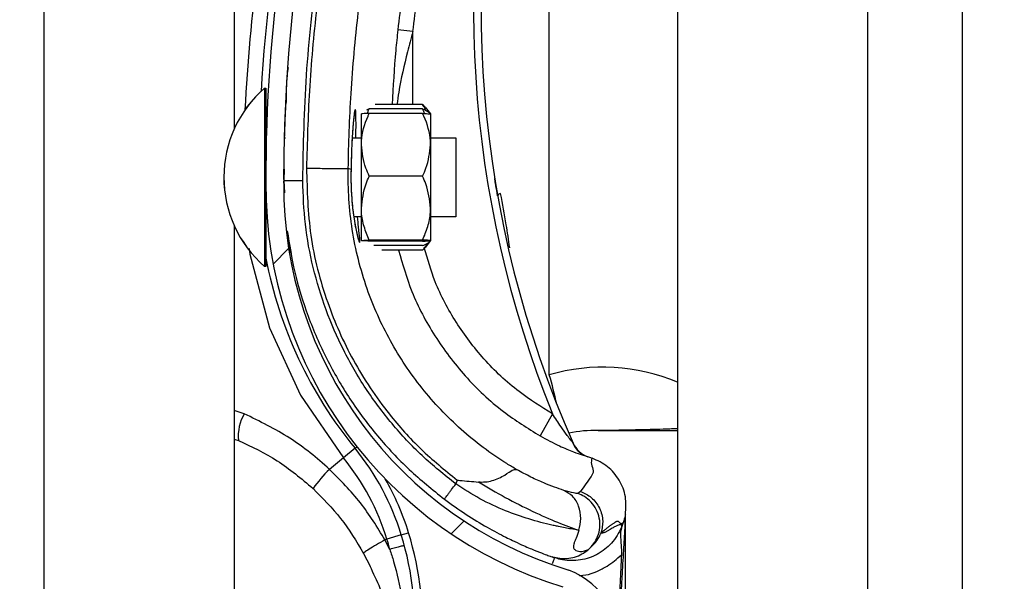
# Model space of a CAD drawing. Header units: inches. Extents: x 170 to 284, y 215 to 248.
# Tile 274 of 656: x 186.1024 to 186.2355, y 242.5017 to 242.5776. Entities that reach past the tile are written whole.
import ezdxf

# ---------------------------------------------------------------- set-up
doc = ezdxf.new("R2010")
doc.units = ezdxf.units.IN
doc.header["$LTSCALE"] = 0.25
doc.header["$MEASUREMENT"] = 0
doc.layers.add('ANNOTATIONS', color=1, linetype='Continuous')
doc.layers.add('LH BENCH MOUNT', color=7, linetype='Continuous')
doc.styles.add('ARIAL', font='arial.ttf', dxfattribs={"height": 0.09375})
doc.dimstyles.new('STANDARD$0', dxfattribs={"dimtxt": 0.09375, "dimasz": 0.09375, "dimexe": 0.03125, "dimexo": 0.046875, "dimgap": 0.09, "dimtad": 0, "dimtih": 1, "dimtoh": 1, "dimdec": 4, "dimzin": 0, "dimdsep": 46, "dimtxsty": 'ARIAL', "dimcen": 0.09, "dimadec": 0, "dimazin": 0, "dimtfac": 1, "dimtdec": 4, "dimtofl": 0, "dimtmove": 0, "dimatfit": 1, "dimfxl": 1, "dimtolj": 1, "dimtzin": 0, "dimarcsym": 0})

# ---------------------------------------------------------------- blocks, each defined once
blk = doc.blocks.new('*D114')
at = {"layer": 'ANNOTATIONS', "color": 0, "lineweight": -2, "transparency": 16777216}
for p, q in [((186.1492924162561, 243.6642684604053), (187.5897358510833, 243.6642684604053)), ((187.5584858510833, 243.5705184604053), (187.5584858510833, 241.8503426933)), ((187.5584858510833, 239.6953067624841), (187.5584858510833, 241.4154825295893)), ((186.8279608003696, 239.6015567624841), (187.5897358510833, 239.6015567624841))]:
    blk.add_line(p, q, dxfattribs=at)
at = {"layer": 'ANNOTATIONS', "color": 0, "transparency": 16777216}
for points in [[(187.5428608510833, 243.5705184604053), (187.5741108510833, 243.5705184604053), (187.5584858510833, 243.6642684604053)], [(187.5428608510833, 239.6953067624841), (187.5741108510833, 239.6953067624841), (187.5584858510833, 239.6015567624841)]]:
    blk.add_solid(points, dxfattribs=at)
at = {"layer": 'defpoints', "color": 0, "transparency": 16777216}
for p in [(186.1024174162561, 243.6642684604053), (186.7810858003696, 239.6015567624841), (187.5584858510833, 239.6015567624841)]:
    blk.add_point(p, dxfattribs=at)
at = {"layer": 'ANNOTATIONS', "color": 0, "transparency": 16777216, "insert": (187.5584858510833, 241.6329126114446), "char_height": 0.09375, "attachment_point": 5, "style": 'ARIAL'}
blk.add_mtext('\\A1;OPENING\\PHEIGHT', dxfattribs=at)

msp = doc.modelspace()

# ---------------------------------------------------------------- hatches: boundary and pattern name
at = {"layer": 'LH BENCH MOUNT'}
h = msp.add_hatch(dxfattribs=at)
h.set_pattern_fill('ANSI31', color=256, scale=0.34241245, angle=2.8e-322, style=0)
h.set_pattern_definition([(45, (176.0930244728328, 238.0091787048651), (-0.03026527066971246, 0.03026527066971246), [])])
edge = h.paths.add_edge_path(flags=0)
edge.add_arc((186.1662917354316, 242.4650871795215), 0.001712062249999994, 450.0000000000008, 472.2104203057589)
edge.add_line((186.1656445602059, 242.4666722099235), (186.1647320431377, 242.4689071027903))
edge.add_arc((186.1662917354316, 242.4650871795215), 0.004126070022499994, 450, 472.2104203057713, ccw=False)
edge.add_arc((186.1662917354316, 242.4561844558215), 0.01302879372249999, 401.47616737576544, 450, ccw=False)
edge.add_arc((186.1620458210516, 242.4530342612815), 0.01830194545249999, 359.9999999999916, 400.0613730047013, ccw=False)
edge.add_arc((186.1685858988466, 242.4530342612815), 0.01176186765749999, 292.1408576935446, 359.99999999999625, ccw=False)
edge.add_arc((186.1662917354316, 242.4562871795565), 0.01566536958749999, 235.2570680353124, 295.43079980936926, ccw=False)
edge.add_arc((186.1715306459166, 242.4644023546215), 0.02532140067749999, 212.8542481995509, 235.9809333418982, ccw=False)
edge.add_arc((186.1633812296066, 242.4580334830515), 0.01504902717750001, 172.1557183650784, 209.3146496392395, ccw=False)
edge.add_arc((186.1758108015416, 242.4566980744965), 0.02754708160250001, 453.30850314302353, 532.9325737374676, ccw=False)
edge.add_arc((186.1725578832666, 242.4927883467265), 0.008748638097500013, 280.9586189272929, 427.9414322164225)
edge.add_arc((186.1924176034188, 242.5551416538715), 0.05672062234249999, 179.5706357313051, 253.0098997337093, ccw=False)
edge.add_arc((186.3507493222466, 242.5563400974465), 0.2150521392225, 163.4260275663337, 180.2060536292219, ccw=False)
edge.add_arc((186.1719757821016, 242.6084895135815), 0.02884824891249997, 465.1588434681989, 521.4137567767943, ccw=False)
edge.add_arc((186.1546497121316, 242.6630358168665), 0.0284373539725, 290.1205938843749, 343.719067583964)
edge.add_arc((186.1674901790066, 242.6588583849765), 0.01494630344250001, 345.2914408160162, 400.5471921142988)
edge.add_arc((186.1640660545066, 242.6570435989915), 0.0187470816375, 397.9578745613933, 431.4396159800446)
edge.add_arc((186.1662917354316, 242.6618716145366), 0.0134739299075, 433.8775574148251, 472.273645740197)
edge.add_arc((186.1637236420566, 242.6688910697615), 0.006011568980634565, 474.9825325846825, 495.7175736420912)
edge.add_arc((186.1735166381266, 242.6616319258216), 0.01816498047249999, 500.8992600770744, 539.9999999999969)
edge.add_arc((186.1662917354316, 242.6616319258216), 0.01094007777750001, 539.9999999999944, 629.9999999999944)
edge.add_arc((186.1662917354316, 242.6525579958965), 0.001866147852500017, 269.9999999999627, 285.6422464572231)
edge.add_line((186.1667949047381, 242.6507609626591), (186.167445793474, 242.6484363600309))
edge.add_arc((186.1662917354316, 242.6525579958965), 0.004280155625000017, 269.9999999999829, 285.64224645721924, ccw=False)
edge.add_arc((186.1662917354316, 242.6616319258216), 0.01335408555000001, 179.9999999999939, 269.999999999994, ccw=False)
edge.add_arc((186.1735166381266, 242.6616319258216), 0.020578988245, 500.6113583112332, 539.9999999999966, ccw=False)
edge.add_arc((186.1637236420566, 242.6688910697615), 0.008425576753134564, 474.5776671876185, 496.4997109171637, ccw=False)
edge.add_arc((186.1662917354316, 242.6618716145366), 0.01588793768, 433.69030225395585, 472.47058069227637, ccw=False)
edge.add_arc((186.1640660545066, 242.6570435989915), 0.02116108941, 398.10453077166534, 431.57717173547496, ccw=False)
edge.add_arc((186.1674901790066, 242.6588583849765), 0.01736031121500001, 345.18024813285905, 400.3658533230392, ccw=False)
edge.add_arc((186.1546497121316, 242.6630358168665), 0.030851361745, 289.9181572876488, 343.7795375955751, ccw=False)
edge.add_arc((186.1719757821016, 242.6084895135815), 0.02643424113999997, 464.9417095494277, 521.3236131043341)
edge.add_arc((186.3507493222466, 242.5563400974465), 0.21263813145, 523.4376684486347, 540.2096895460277)
edge.add_arc((186.1924176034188, 242.5551416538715), 0.05430661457, 539.5566266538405, 613.1145348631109)
edge.add_arc((186.1725578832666, 242.4927883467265), 0.01116264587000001, 280.06103888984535, 428.5290871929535, ccw=False)
edge.add_arc((186.1758108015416, 242.4566980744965), 0.02513307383, 452.9714001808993, 532.9706577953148)
edge.add_arc((186.1633812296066, 242.4580334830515), 0.01263501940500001, 532.0830472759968, 568.9826967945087)
edge.add_arc((186.1715306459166, 242.4644023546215), 0.022907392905, 213.0443063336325, 236.0197152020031)
edge.add_arc((186.1662917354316, 242.4562871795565), 0.01325136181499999, 235.1922404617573, 295.7352497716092)
edge.add_arc((186.1685858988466, 242.4530342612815), 0.009347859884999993, 291.7225241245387, 359.9999999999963)
edge.add_arc((186.1620458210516, 242.4530342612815), 0.01588793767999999, 359.9999999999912, 399.9521788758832)
edge.add_arc((186.1662917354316, 242.4561844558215), 0.01061478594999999, 401.6345013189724, 450.0000000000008)

# ---------------------------------------------------------------- linework, layer by layer
for p, q in [((186.2298594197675, 239.6490664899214), (186.2298594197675, 243.9018291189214)), ((186.2298594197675, 239.6490664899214), (186.2298594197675, 243.9018291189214)), ((186.1913380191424, 243.8543193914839), (186.1913380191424, 239.6897279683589)), ((186.2170189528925, 243.8543193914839), (186.2170189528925, 239.6490664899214)), ((186.2298594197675, 239.6490664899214), (186.2298594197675, 243.8543193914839)), ((186.1057349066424, 239.6490664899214), (186.1057349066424, 243.7595607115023)), ((186.1314158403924, 242.7552180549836), (186.1314158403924, 242.5628441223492)), ((186.1740134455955, 242.5295698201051), (186.1740134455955, 242.594990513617)), ((186.1555752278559, 242.5760068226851), (186.1535337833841, 242.5762270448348)), ((186.1555724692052, 242.5661550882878), (186.1555752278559, 242.5760068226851)), ((186.1355302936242, 242.5683626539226), (186.1355251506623, 242.5458726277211)), ((186.1355287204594, 242.5683626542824), (186.1355302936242, 242.5683626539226)), ((186.1355302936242, 242.5683626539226), (186.1357014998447, 242.5683626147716)), ((186.1357014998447, 242.5683626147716), (186.1356989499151, 242.5572118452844)), ((186.1383866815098, 242.5664259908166), (186.1383868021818, 242.5664282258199)), ((186.149679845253, 242.5655497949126), (186.149292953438, 242.5653635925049)), ((186.156887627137, 242.5655481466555), (186.149679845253, 242.5655497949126)), ((186.1568877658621, 242.5661547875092), (186.1504526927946, 242.5661562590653)), ((186.1568877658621, 242.5661547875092), (186.1571926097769, 242.5657656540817)), ((186.1572152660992, 242.5657839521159), (186.1579575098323, 242.5648649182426)), ((186.1486086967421, 242.5606976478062), (186.1486096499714, 242.5648660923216)), ((186.1568874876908, 242.5649383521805), (186.1496797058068, 242.5649400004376)), ((186.157957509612, 242.5648639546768), (186.1579565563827, 242.5606955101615)), ((186.1381777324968, 242.561659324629), (186.1383488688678, 242.561659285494)), ((186.1473662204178, 242.561657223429), (186.1486089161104, 242.5616569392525)), ((186.157956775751, 242.5616548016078), (186.1613809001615, 242.5616540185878)), ((186.1613809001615, 242.5616540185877), (186.1613786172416, 242.5516708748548)), ((186.1486067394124, 242.5521383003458), (186.1486086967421, 242.5606976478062)), ((186.1579565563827, 242.5606955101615), (186.1579545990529, 242.5521361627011)), ((186.1381738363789, 242.5573809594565), (186.1381117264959, 242.5558628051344)), ((186.1381184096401, 242.5560261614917), (186.1381224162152, 242.5573833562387)), ((186.1472077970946, 242.5573718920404), (186.1468376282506, 242.5574763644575)), ((186.1472077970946, 242.5573718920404), (186.1472078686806, 242.5573717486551)), ((186.1568855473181, 242.55645315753), (186.1496777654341, 242.5564548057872)), ((186.1356984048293, 242.5548282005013), (186.1356963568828, 242.5458725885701)), ((186.1381117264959, 242.5558628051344), (186.1382130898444, 242.5542195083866)), ((186.1381168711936, 242.5555050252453), (186.138117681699, 242.555779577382)), ((186.1486057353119, 242.5477473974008), (186.1486067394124, 242.5521383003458)), ((186.1579545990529, 242.5521361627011), (186.1579535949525, 242.5477452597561)), ((186.1486064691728, 242.5509565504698), (186.1475855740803, 242.5509567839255)), ((186.1613784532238, 242.550953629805), (186.1579543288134, 242.5509544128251)), ((186.1613786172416, 242.5516708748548), (186.1613784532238, 242.550953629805)), ((186.1314158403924, 242.5497705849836), (186.1314158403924, 242.3573966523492)), ((186.1568835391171, 242.54767135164), (186.1496757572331, 242.5476729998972)), ((186.1568835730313, 242.5478196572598), (186.1496757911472, 242.5478213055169)), ((186.1568833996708, 242.547061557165), (186.1502753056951, 242.5470630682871)), ((186.1579535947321, 242.5477442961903), (186.1572109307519, 242.546825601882)), ((186.1355251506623, 242.5458726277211), (186.1355247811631, 242.5442568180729)), ((186.1356963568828, 242.5458725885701), (186.1356959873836, 242.5442567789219)), ((186.1568832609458, 242.5464549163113), (186.1513657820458, 242.5464561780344)), ((186.1355247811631, 242.5442568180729), (186.1355232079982, 242.5442568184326)), ((186.1356959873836, 242.5442567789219), (186.1355247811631, 242.5442568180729)), ((186.1327797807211, 242.5243276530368), (186.1314158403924, 242.5247627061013)), ((186.174446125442, 242.5243071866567), (186.1727630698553, 242.5213275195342)), ((186.1314158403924, 242.5208988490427), (186.1319843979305, 242.5207251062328)), ((186.1477464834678, 242.5196479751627), (186.1461731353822, 242.5183596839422)), ((186.1477464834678, 242.5196479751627), (186.1480054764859, 242.5198600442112)), ((186.1461731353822, 242.5183596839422), (186.1442768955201, 242.5168070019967)), ((186.1790371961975, 242.5185836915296), (186.1794557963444, 242.5184367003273)), ((186.1794557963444, 242.5184367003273), (186.1797878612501, 242.5183129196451)), ((186.1615536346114, 242.5153536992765), (186.1613712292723, 242.5148248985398)), ((186.1782424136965, 242.5138164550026), (186.1778568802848, 242.5135543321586)), ((186.1843016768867, 242.51069540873), (186.1843016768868, 242.5107173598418)), ((186.1839721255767, 242.5095836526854), (186.1838758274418, 242.5093044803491)), ((186.1843016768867, 242.4577414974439), (186.1843016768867, 242.5101637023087)), ((186.1540075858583, 242.507936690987), (186.1549902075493, 242.5082361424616)), ((186.1520624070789, 242.5073439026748), (186.1517967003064, 242.507262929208)), ((186.1524507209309, 242.5059872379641), (186.1517967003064, 242.507262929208)), ((186.1540075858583, 242.507936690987), (186.1520624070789, 242.5073439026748)), ((186.1489064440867, 242.5054379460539), (186.1497777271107, 242.5037330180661)), ((186.1742323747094, 242.5050287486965), (186.1743992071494, 242.5049694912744)), ((186.1744776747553, 242.5049420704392), (186.1747284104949, 242.5048545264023))]:
    msp.add_line(p, q, dxfattribs=at)
at = {"layer": 'LH BENCH MOUNT', "flags": 128}
msp.add_lwpolyline([(186.1334582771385, 242.546685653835), (186.1335312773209, 242.5458906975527), (186.1361895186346, 242.5359357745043), (186.1403621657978, 242.5268515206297), (186.146173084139, 242.518359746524), (186.1461731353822, 242.5183596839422), (186.1461731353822, 242.5183596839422)], dxfattribs=at)
at = {"layer": 'LH BENCH MOUNT'}
for centre, radius, start, end in [((186.3507141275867, 242.5549566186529), 0.2160622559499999, 161.092978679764, 176.5593061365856), ((186.3507493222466, 242.5563400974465), 0.2150521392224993, 163.4260275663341, 180.2060536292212), ((186.3507493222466, 242.5563400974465), 0.2126381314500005, 163.4376684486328, 180.2096895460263), ((186.3103094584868, 242.5792507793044), 0.1465525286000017, 165.3406183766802, 202.0185750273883), ((186.3103094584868, 242.5792507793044), 0.1455252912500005, 165.3544246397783, 203.870550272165), ((186.3507141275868, 242.5549566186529), 0.2180957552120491, 167.1792232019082, 177.2529346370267), ((186.145945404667, 242.5563073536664), 0.01593228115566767, 130.8294767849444, 229.1443187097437), ((186.1459469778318, 242.5563073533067), 0.01593228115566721, 130.8294767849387, 229.1443187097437), ((186.1362479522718, 242.5622076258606), 0.0005478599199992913, 179.9868977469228, 209.2820731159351), ((186.1924176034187, 242.5551416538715), 0.05672062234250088, 179.5706357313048, 253.009899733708), ((186.1924176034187, 242.5551416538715), 0.05430661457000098, 179.5566266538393, 253.114534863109), ((186.1675087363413, 242.5535722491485), 0.000532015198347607, 98.82251519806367, 154.8284159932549), ((186.1362452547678, 242.5504115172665), 0.0005478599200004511, 134.5651049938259, 179.98689774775), ((186.1925195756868, 242.5563091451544), 0.05786770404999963, 190.9018913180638, 219.3113539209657), ((186.1813100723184, 242.5049472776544), 0.02568093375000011, 67.01549504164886, 106.5066258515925), ((186.1177914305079, 242.5130478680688), 0.05859940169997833, 12.39253662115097, 16.37646921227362), ((186.1380763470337, 242.5212691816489), 0.006116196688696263, 149.9959646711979, 185.1035778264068), ((186.1801927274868, 242.5049472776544), 0.01712062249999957, 88.6104970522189, 101.9466001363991), ((186.1806203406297, 242.5225763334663), 0.0005136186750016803, 268.6104970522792, 270.0142555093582), ((186.1803633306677, 242.5217464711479), 0.003424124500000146, 203.8705502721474, 250.6224115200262), ((186.121253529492, 242.4979549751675), 0.03424124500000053, 16.94846748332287, 39.31135392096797), ((186.121253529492, 242.4979549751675), 0.03220774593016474, 16.9484674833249, 39.31135392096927), ((186.160690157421, 242.5006071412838), 0.02306145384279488, 135.3749046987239, 143.8386130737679), ((186.121253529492, 242.4979549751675), 0.0352684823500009, 16.94846748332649, 29.83866096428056), ((186.1127374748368, 242.4953597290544), 0.04417120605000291, 355.7713036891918, 16.9484674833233), ((186.1127374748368, 242.4953597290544), 0.04111046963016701, 14.98049646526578, 16.94846748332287), ((186.1127374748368, 242.4953597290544), 0.04314396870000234, 355.771303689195, 16.94846748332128), ((186.1725578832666, 242.4927883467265), 0.01116264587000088, 280.0610388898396, 68.52908719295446)]:
    msp.add_arc(centre, radius, start, end, dxfattribs=at)
for points, knots in [([(186.1406798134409, 242.5558685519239), (186.1407785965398, 242.5606239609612), (186.1409766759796, 242.5701594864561), (186.1425862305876, 242.5844684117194), (186.1450430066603, 242.5987779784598), (186.1475403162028, 242.6081818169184), (186.1487919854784, 242.6128950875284)], [0, 0, 0, 0, 0.2468628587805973, 0.4950083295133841, 0.7468945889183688, 1, 1, 1, 1]), ([(186.1492048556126, 242.6124067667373), (186.1482307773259, 242.6087765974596), (186.1462797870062, 242.6015056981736), (186.144101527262, 242.5904249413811), (186.1424904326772, 242.5792423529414), (186.1414796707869, 242.5682736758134), (186.1412849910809, 242.5610258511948), (186.1411915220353, 242.5575460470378)], [0, 0, 0, 0, 0.202756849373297, 0.4061035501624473, 0.6088604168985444, 0.8122072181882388, 1, 1, 1, 1]), ([(186.1611233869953, 242.6131620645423), (186.1606953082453, 242.6117327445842), (186.1591104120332, 242.6064409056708), (186.1568152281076, 242.5971428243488), (186.154748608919, 242.5862334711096), (186.1538972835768, 242.5792211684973), (186.1535337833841, 242.5762270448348)], [0, 0, 0, 0, 0.1185397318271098, 0.4388752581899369, 0.7604101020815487, 1, 1, 1, 1]), ([(186.1555752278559, 242.5760068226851), (186.1559349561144, 242.578969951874), (186.1567756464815, 242.5858948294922), (186.1588195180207, 242.596691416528), (186.1610898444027, 242.6058935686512), (186.162662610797, 242.6111449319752), (186.1630862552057, 242.6125594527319)], [0, 0, 0, 0, 0.2395900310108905, 0.5599255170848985, 0.8814604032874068, 1, 1, 1, 1]), ([(186.146837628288, 242.5574763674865), (186.1468376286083, 242.5574763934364), (186.1468794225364, 242.5608627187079), (186.1471425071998, 242.5679094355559), (186.1480944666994, 242.5785826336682), (186.1496690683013, 242.5894587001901), (186.1517875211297, 242.6002460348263), (186.1536858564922, 242.6073211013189), (186.1546350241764, 242.6108586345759)], [0, 0, 0, 0, 1.439079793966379e-06, 0.187792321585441, 0.3908439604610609, 0.5938956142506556, 0.7969478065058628, 1, 1, 1, 1]), ([(186.1535337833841, 242.5762270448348), (186.1534366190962, 242.5753092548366), (186.1530816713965, 242.5719565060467), (186.1528959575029, 242.5685961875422), (186.1527610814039, 242.5661557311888)], [0, 0, 0, 0, 0.2737425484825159, 1, 1, 1, 1]), ([(186.1555752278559, 242.5760068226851), (186.1553281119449, 242.575097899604), (186.1545903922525, 242.5723844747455), (186.1538320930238, 242.5690904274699), (186.1534925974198, 242.5667100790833), (186.1534135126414, 242.5661555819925)], [0, 0, 0, 0, 0.2786878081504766, 0.8319718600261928, 1, 1, 1, 1]), ([(186.1384855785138, 242.566431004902), (186.1384912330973, 242.567650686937), (186.1384985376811, 242.5692262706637), (186.138692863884, 242.5707877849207), (186.1387367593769, 242.5711405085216)], [0, 0, 0, 0, 0.7741143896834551, 1, 1, 1, 1]), ([(186.1383866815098, 242.5664259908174), (186.1383813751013, 242.5663289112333), (186.1383760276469, 242.5662310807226), (186.138338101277, 242.5654797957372), (186.1382815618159, 242.5643789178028), (186.1382205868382, 242.5625652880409), (186.1381901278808, 242.5616593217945)], [0, 0, 0, 0, 0.3307707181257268, 0.3333292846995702, 0.6669765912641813, 1, 1, 1, 1]), ([(186.1478716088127, 242.5616571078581), (186.1478744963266, 242.5619768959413), (186.1478853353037, 242.563177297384), (186.1478803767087, 242.5645687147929), (186.1478337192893, 242.5654281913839), (186.1477451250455, 242.5655156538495), (186.1476185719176, 242.5648649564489), (186.1474501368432, 242.5631426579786), (186.1472871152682, 242.5605866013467), (186.1472348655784, 242.5584689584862), (186.1472077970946, 242.5573718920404)], [0, 0, 0, 0, 0.05114929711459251, 0.1920011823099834, 0.333489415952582, 0.4224210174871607, 0.5646212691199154, 0.706536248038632, 0.847968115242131, 1, 1, 1, 1]), ([(186.1494248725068, 242.5649286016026), (186.1494475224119, 242.5650200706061), (186.1495006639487, 242.565234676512), (186.1496145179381, 242.5654349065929), (186.149679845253, 242.5655497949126)], [0, 0, 0, 0, 0.4262184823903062, 1, 1, 1, 1]), ([(186.1571423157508, 242.5649268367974), (186.1571197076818, 242.5650183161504), (186.1570666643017, 242.5652329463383), (186.1569529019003, 242.56543322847), (186.156887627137, 242.5655481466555)], [0, 0, 0, 0, 0.4262184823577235, 1, 1, 1, 1]), ([(186.156887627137, 242.5655481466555), (186.1571396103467, 242.5654381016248), (186.1576495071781, 242.5652154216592), (186.1579339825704, 242.5649442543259), (186.1579531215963, 242.5647890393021), (186.1579574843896, 242.5647536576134)], [0, 0, 0, 0, 0.4299704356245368, 0.8700602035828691, 1, 1, 1, 1]), ([(186.157274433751, 242.5653617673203), (186.1572194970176, 242.5655429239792), (186.1571368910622, 242.5658153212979), (186.1569502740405, 242.5660696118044), (186.1568877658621, 242.5661547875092)], [0, 0, 0, 0, 0.6650456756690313, 1, 1, 1, 1]), ([(186.1476699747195, 242.5649988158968), (186.1476701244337, 242.5649993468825), (186.1476769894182, 242.5650236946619), (186.1476454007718, 242.5648868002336), (186.1476008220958, 242.5645715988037), (186.1475535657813, 242.5641085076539), (186.1475291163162, 242.5638689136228)], [0, 0, 0, 0, 0.005301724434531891, 0.2431048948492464, 0.6083977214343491, 1, 1, 1, 1]), ([(186.1486086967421, 242.5606976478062), (186.1486121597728, 242.5608655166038), (186.1486392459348, 242.5621785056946), (186.1490708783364, 242.5636181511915), (186.1496203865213, 242.564811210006), (186.1496797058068, 242.5649400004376)], [0, 0, 0, 0, 0.1156468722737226, 0.9045342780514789, 1, 1, 1, 1]), ([(186.1496797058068, 242.5649400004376), (186.1494276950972, 242.5649297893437), (186.1489177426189, 242.5649091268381), (186.1486331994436, 242.5648838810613), (186.1486140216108, 242.5648693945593), (186.1486096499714, 242.5648660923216)], [0, 0, 0, 0, 0.4299704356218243, 0.8700602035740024, 1, 1, 1, 1]), ([(186.1579565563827, 242.5606955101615), (186.1579531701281, 242.5608633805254), (186.1579266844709, 242.5621763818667), (186.1574957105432, 242.5636162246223), (186.1569467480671, 242.5648095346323), (186.1568874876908, 242.5649383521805)], [0, 0, 0, 0, 0.1156468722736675, 0.9045342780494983, 0.9999999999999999, 0.9999999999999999, 0.9999999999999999, 0.9999999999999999]), ([(186.1568874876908, 242.5649383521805), (186.1571394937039, 242.5649280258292), (186.1576494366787, 242.5649071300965), (186.157933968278, 242.5648817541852), (186.1579531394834, 242.5648672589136), (186.157957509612, 242.5648639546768)], [0, 0, 0, 0, 0.4299704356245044, 0.8700602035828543, 1, 1, 1, 1]), ([(186.1475291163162, 242.5638689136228), (186.1475244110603, 242.5638253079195), (186.1474890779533, 242.5634978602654), (186.1474166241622, 242.5625575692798), (186.1473246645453, 242.5610624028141), (186.1472516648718, 242.5592860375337), (186.1472166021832, 242.558016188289), (186.1472086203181, 242.5573664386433), (186.1472086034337, 242.5573650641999)], [0, 0, 0, 0, 0.03583539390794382, 0.2690981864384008, 0.5116419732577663, 0.7561140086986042, 0.9994840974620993, 1, 1, 1, 1]), ([(186.1496777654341, 242.5564548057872), (186.1495149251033, 242.556813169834), (186.1488988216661, 242.5581690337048), (186.1487316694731, 242.5596258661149), (186.1486086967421, 242.5606976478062)], [0, 0, 0, 0, 0.2643068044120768, 1, 1, 1, 1]), ([(186.1568855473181, 242.55645315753), (186.1570485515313, 242.5568114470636), (186.1576652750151, 242.5581670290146), (186.15783309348, 242.5596237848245), (186.1579565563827, 242.5606955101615)], [0, 0, 0, 0, 0.2643068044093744, 0.9999999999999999, 0.9999999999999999, 0.9999999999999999, 0.9999999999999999]), ([(186.1411910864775, 242.5575460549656), (186.1412738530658, 242.554508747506), (186.1414421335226, 242.5483333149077), (186.143731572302, 242.5395463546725), (186.1473458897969, 242.5313797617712), (186.1517606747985, 242.5247997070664), (186.1565697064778, 242.5194150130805), (186.1598837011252, 242.516714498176), (186.1615536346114, 242.5153536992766)], [0, 0, 0, 0, 0.1870908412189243, 0.3803918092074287, 0.5558755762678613, 0.7364481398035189, 0.8671952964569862, 1, 1, 1, 1]), ([(186.1411910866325, 242.5575460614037), (186.1419152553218, 242.55753467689), (186.14336359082, 242.5575119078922), (186.1452047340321, 242.5574839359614), (186.1465196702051, 242.5574679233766), (186.1467316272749, 242.557473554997), (186.1468376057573, 242.5574763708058)], [0, 0, 0, 0, 0.2500007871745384, 0.5000009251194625, 0.7500005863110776, 1, 1, 1, 1]), ([(186.169580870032, 242.516785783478), (186.1691391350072, 242.5170484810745), (186.166491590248, 242.5186229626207), (186.1619665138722, 242.5220543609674), (186.1566353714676, 242.5276556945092), (186.1523471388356, 242.5340955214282), (186.1490978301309, 242.5413215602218), (186.1471382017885, 242.549196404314), (186.1467673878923, 242.554724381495), (186.1468376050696, 242.5574763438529), (186.1468376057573, 242.5574763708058)], [0, 0, 0, 0, 0.03155846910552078, 0.1891461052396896, 0.3467338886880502, 0.5043277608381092, 0.6619226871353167, 0.8309600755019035, 0.9999983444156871, 1, 1, 1, 1]), ([(186.147209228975, 242.5573628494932), (186.1472078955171, 242.5573204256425), (186.1471870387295, 242.5566568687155), (186.147192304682, 242.5553252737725), (186.1472862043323, 242.5535017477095), (186.1474054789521, 242.5521973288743), (186.1474929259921, 242.5516024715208), (186.1475096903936, 242.5514884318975)], [0, 0, 0, 0, 0.02096907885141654, 0.3279800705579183, 0.6261032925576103, 0.92832056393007, 1, 1, 1, 1]), ([(186.1472078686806, 242.5573717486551), (186.1472001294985, 242.5569167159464), (186.1471756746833, 242.5554788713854), (186.1472983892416, 242.5530686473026), (186.1476144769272, 242.5505271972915), (186.1479975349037, 242.5485999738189), (186.1482797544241, 242.5476160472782), (186.1484248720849, 242.547380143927), (186.1484130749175, 242.5479382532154), (186.1482551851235, 242.5491898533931), (186.1481358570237, 242.5504766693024), (186.1480913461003, 242.5509566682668)], [0, 0, 0, 0, 0.05799721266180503, 0.1832636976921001, 0.306412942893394, 0.4347166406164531, 0.5675677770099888, 0.660949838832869, 0.7922661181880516, 0.9225125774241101, 1, 1, 1, 1]), ([(186.1486067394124, 242.5521383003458), (186.1487347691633, 242.5532494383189), (186.1489055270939, 242.5547314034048), (186.1495232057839, 242.5561098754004), (186.1496777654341, 242.5564548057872)], [0, 0, 0, 0, 0.7497733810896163, 0.9999999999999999, 0.9999999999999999, 0.9999999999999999, 0.9999999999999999]), ([(186.1579545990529, 242.5521361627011), (186.1578270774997, 242.553247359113), (186.157656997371, 242.5547294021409), (186.1570399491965, 242.5561081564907), (186.1568855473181, 242.55645315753)], [0, 0, 0, 0, 0.7497733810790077, 1, 1, 1, 1]), ([(186.167027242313, 242.5537985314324), (186.1669414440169, 242.5542907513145), (186.1667796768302, 242.5552188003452), (186.1666416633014, 242.5560736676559), (186.1666330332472, 242.5561273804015), (186.1666297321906, 242.5561479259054)], [0, 0, 0, 0, 0.4108597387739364, 0.7746496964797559, 1, 1, 1, 1]), ([(186.1381117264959, 242.5558628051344), (186.1381460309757, 242.5558628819), (186.1381988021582, 242.5558629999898), (186.1385190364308, 242.5558637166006), (186.1388504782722, 242.5558644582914), (186.1392619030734, 242.5558653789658), (186.1398597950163, 242.5558667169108), (186.1403567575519, 242.5558678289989), (186.1406798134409, 242.5558685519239)], [0, 0, 0, 0, 0.2394568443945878, 0.3683606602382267, 0.5000000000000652, 0.6316393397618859, 0.7605431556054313, 1, 1, 1, 1]), ([(186.1613712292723, 242.5148248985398), (186.1598266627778, 242.5160664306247), (186.1567350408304, 242.5185514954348), (186.1526771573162, 242.5229241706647), (186.1491033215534, 242.5277001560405), (186.1461149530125, 242.5328742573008), (186.1437242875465, 242.5383495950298), (186.1420014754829, 242.5440656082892), (186.1408961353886, 242.5499282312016), (186.1407517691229, 242.5538926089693), (186.1406798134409, 242.5558685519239)], [0, 0, 0, 0, 0.1247413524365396, 0.2496837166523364, 0.3746881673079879, 0.4999855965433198, 0.6253465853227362, 0.7503062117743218, 0.8755465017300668, 1, 1, 1, 1]), ([(186.1686633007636, 242.5467824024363), (186.1685160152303, 242.5478216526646), (186.1681664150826, 242.5502884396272), (186.1676981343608, 242.5527015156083), (186.1674271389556, 242.5540979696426)], [0, 0, 0, 0, 0.4212971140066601, 0.9999999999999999, 0.9999999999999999, 0.9999999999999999, 0.9999999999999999]), ([(186.1496757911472, 242.5478213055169), (186.1494239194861, 242.5484191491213), (186.1489142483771, 242.5496289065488), (186.1486300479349, 242.5511024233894), (186.1486110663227, 242.5519460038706), (186.1486067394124, 242.5521383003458)], [0, 0, 0, 0, 0.429970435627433, 0.8700602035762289, 1, 1, 1, 1]), ([(186.1568835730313, 242.5478196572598), (186.1571357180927, 242.5484173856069), (186.1576459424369, 242.5496269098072), (186.1579308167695, 242.5511002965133), (186.1579501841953, 242.551943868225), (186.1579545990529, 242.5521361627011)], [0, 0, 0, 0, 0.4299704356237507, 0.8700602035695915, 1, 1, 1, 1]), ([(186.1475096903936, 242.5514884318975), (186.1475622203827, 242.5511005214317), (186.1476850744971, 242.550193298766), (186.1479053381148, 242.549091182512), (186.1480869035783, 242.5483189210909), (186.1482023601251, 242.5479496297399), (186.1482051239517, 242.5479425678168), (186.1482059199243, 242.547940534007)], [0, 0, 0, 0, 0.1981000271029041, 0.4633049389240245, 0.7305309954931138, 0.9223938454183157, 1, 1, 1, 1]), ([(186.1385983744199, 242.549071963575), (186.1388913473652, 242.5472022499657), (186.1395077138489, 242.5432686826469), (186.1413248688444, 242.5374587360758), (186.143818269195, 242.5317032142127), (186.1469644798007, 242.5262722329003), (186.1507144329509, 242.521257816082), (186.1549746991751, 242.516676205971), (186.1582128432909, 242.5140714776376), (186.1598290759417, 242.5127713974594)], [0, 0, 0, 0, 0.1313887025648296, 0.2764200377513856, 0.4215581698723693, 0.5666389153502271, 0.7114924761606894, 0.8559992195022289, 1, 1, 1, 1]), ([(186.1390425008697, 242.5461139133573), (186.1390446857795, 242.5461031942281), (186.1390532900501, 242.5460609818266), (186.138902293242, 242.5468032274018), (186.1387125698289, 242.5480969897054), (186.1386283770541, 242.5486711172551)], [0, 0, 0, 0, 0.1591842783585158, 0.6268746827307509, 1, 1, 1, 1]), ([(186.1390423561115, 242.5461138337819), (186.139044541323, 242.5461031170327), (186.1390531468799, 242.546060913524), (186.138902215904, 242.5468025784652), (186.1387126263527, 242.5480953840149), (186.1386285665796, 242.5486685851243)], [0, 0, 0, 0, 0.1592756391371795, 0.6272415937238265, 1, 1, 1, 1]), ([(186.1390422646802, 242.5461137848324), (186.1390444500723, 242.5461030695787), (186.1390530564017, 242.5460608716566), (186.1389021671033, 242.5468021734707), (186.1387126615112, 242.5480943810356), (186.1386286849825, 242.5486670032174)], [0, 0, 0, 0, 0.1593327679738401, 0.6274710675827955, 1, 1, 1, 1]), ([(186.1390421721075, 242.5461137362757), (186.1390443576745, 242.54610302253), (186.1390529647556, 242.5460608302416), (186.13890211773, 242.5468017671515), (186.1387126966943, 242.5480933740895), (186.1386288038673, 242.548665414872)], [0, 0, 0, 0, 0.1593901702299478, 0.6277016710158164, 1, 1, 1, 1]), ([(186.1486057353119, 242.5477473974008), (186.1487335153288, 242.5477664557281), (186.1489039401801, 242.5477918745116), (186.1495213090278, 242.5478154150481), (186.1496757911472, 242.5478213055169)], [0, 0, 0, 0, 0.7497733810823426, 1, 1, 1, 1]), ([(186.1496757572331, 242.5476729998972), (186.14942375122, 242.5476833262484), (186.1489138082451, 242.5477042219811), (186.1486292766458, 242.5477295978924), (186.1486101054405, 242.547744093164), (186.1486057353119, 242.5477473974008)], [0, 0, 0, 0, 0.4299704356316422, 0.870060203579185, 1, 1, 1, 1]), ([(186.1568832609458, 242.5464549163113), (186.1571659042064, 242.5467436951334), (186.1574767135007, 242.5470612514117), (186.1575991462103, 242.5473985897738), (186.1576102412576, 242.5474291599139)], [0, 0, 0, 0, 0.9093784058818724, 1, 1, 1, 1]), ([(186.1568833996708, 242.547061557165), (186.1571354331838, 242.5471714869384), (186.1576454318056, 242.5473939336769), (186.1579300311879, 242.5476649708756), (186.1579492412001, 242.5478201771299), (186.1579536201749, 242.5478555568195)], [0, 0, 0, 0, 0.4299704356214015, 0.8700602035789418, 1, 1, 1, 1]), ([(186.1568835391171, 242.54767135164), (186.1571355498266, 242.547681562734), (186.1576455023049, 242.5477022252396), (186.1579300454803, 242.5477274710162), (186.1579492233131, 242.5477419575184), (186.1579535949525, 242.5477452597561)], [0, 0, 0, 0, 0.4299704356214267, 0.8700602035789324, 1, 1, 1, 1]), ([(186.1579535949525, 242.5477452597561), (186.1578258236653, 242.5477643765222), (186.1576554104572, 242.5477898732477), (186.1570380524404, 242.5478136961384), (186.1568835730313, 242.5478196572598)], [0, 0, 0, 0, 0.7497733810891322, 0.9999999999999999, 0.9999999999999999, 0.9999999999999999, 0.9999999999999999]), ([(186.174446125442, 242.5243071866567), (186.1729099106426, 242.5252652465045), (186.1695340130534, 242.5273706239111), (186.1651127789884, 242.5315539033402), (186.1613226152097, 242.5365950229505), (186.15856881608, 242.5416973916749), (186.1575557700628, 242.5452490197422), (186.1571101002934, 242.5468114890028)], [0, 0, 0, 0, 0.1859244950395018, 0.4085770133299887, 0.6208996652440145, 0.8332222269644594, 1, 1, 1, 1]), ([(186.1536438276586, 242.5464556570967), (186.1541787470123, 242.5445683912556), (186.1553303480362, 242.5405053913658), (186.1584144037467, 242.5347582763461), (186.1625617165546, 242.5292492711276), (186.1673934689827, 242.5246760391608), (186.1710837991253, 242.5223747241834), (186.1727630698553, 242.5213275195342)], [0, 0, 0, 0, 0.1810254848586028, 0.3897206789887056, 0.5984159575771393, 0.8172607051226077, 0.9999999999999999, 0.9999999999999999, 0.9999999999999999, 0.9999999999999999]), ([(186.1442768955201, 242.5168070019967), (186.1442768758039, 242.5168070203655), (186.1426156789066, 242.5183546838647), (186.1389900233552, 242.5212752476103), (186.1348725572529, 242.5232990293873), (186.1327797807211, 242.5243276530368)], [0, 0, 0, 0, 5.836249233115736e-06, 0.4917349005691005, 1, 1, 1, 1]), ([(186.1771432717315, 242.5204765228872), (186.1771394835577, 242.5204810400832), (186.177071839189, 242.5205617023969), (186.1768300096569, 242.520866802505), (186.1763102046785, 242.5215563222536), (186.1754683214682, 242.5227336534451), (186.1748273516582, 242.5237203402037), (186.174446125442, 242.5243071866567)], [0, 0, 0, 0, 0.005253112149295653, 0.09380336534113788, 0.2660256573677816, 0.5634579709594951, 1, 1, 1, 1]), ([(186.1913380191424, 242.522293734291), (186.190987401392, 242.5222818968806), (186.1894274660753, 242.5222292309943), (186.1871703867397, 242.522162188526), (186.1847827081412, 242.5221075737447), (186.1832280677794, 242.5220828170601), (186.1822304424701, 242.5220718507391), (186.1815968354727, 242.5220670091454), (186.1811968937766, 242.5220648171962), (186.1809450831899, 242.5220637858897), (186.1807716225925, 242.5220632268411), (186.1806630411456, 242.5220629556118), (186.1806137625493, 242.5220628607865), (186.1806096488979, 242.5220628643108), (186.180607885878, 242.5220628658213)], [0, 0, 0, 0, 0.09048385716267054, 0.4025722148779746, 0.6140598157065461, 0.7523489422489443, 0.8411803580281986, 0.897872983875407, 0.9340902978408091, 0.9574251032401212, 0.9727591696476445, 0.9884414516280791, 0.995046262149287, 1, 1, 1, 1]), ([(186.1806204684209, 242.5220627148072), (186.180622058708, 242.5220627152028), (186.1806257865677, 242.5220627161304), (186.1806762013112, 242.5220627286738), (186.1807867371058, 242.5220627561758), (186.1809628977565, 242.5220628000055), (186.1812196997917, 242.5220628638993), (186.1816276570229, 242.5220629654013), (186.1822739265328, 242.5220631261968), (186.1832904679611, 242.522063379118), (186.1848706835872, 242.5220637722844), (186.1872833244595, 242.522064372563), (186.189514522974, 242.5220649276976), (186.1910281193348, 242.5220653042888), (186.1913380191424, 242.5220653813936)], [0, 0, 0, 0, 0.004737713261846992, 0.01110587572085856, 0.02657793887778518, 0.04194739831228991, 0.06549174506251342, 0.1021665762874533, 0.1596760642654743, 0.2498373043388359, 0.3901314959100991, 0.6042895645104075, 0.9189806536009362, 1, 1, 1, 1]), ([(186.1319843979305, 242.5207251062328), (186.133767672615, 242.519882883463), (186.1373964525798, 242.5181690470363), (186.1404953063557, 242.5155478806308), (186.1420713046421, 242.5142148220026)], [0, 0, 0, 0, 0.491425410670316, 1, 1, 1, 1]), ([(186.1727630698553, 242.5213275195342), (186.1736391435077, 242.5208593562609), (186.1751798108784, 242.5200360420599), (186.1771628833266, 242.5192116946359), (186.1784107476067, 242.5187660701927), (186.1788830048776, 242.5186252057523), (186.1790174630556, 242.5185907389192), (186.1790174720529, 242.5185907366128)], [0, 0, 0, 0, 0.3699466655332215, 0.6505899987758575, 0.8492685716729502, 0.9999899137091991, 1, 1, 1, 1]), ([(186.1771432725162, 242.5204765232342), (186.177298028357, 242.5201605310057), (186.177567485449, 242.5196103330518), (186.1782319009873, 242.518963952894), (186.1787391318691, 242.518723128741), (186.1790175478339, 242.5185909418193)], [0, 0, 0, 0, 0.3783552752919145, 0.6587829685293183, 1, 1, 1, 1]), ([(186.1772320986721, 242.5203608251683), (186.1772295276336, 242.5203641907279), (186.1772238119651, 242.520371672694), (186.1771954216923, 242.520408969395), (186.177179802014, 242.5204294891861)], [0, 0, 0, 0, 0.4498228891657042, 1, 1, 1, 1]), ([(186.1797911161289, 242.5183210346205), (186.1797171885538, 242.5180665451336), (186.1795692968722, 242.5175574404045), (186.1801006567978, 242.5165344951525), (186.1793697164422, 242.5153867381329), (186.1787255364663, 242.5144894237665), (186.1782424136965, 242.5138164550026)], [0, 0, 0, 0, 0.1666800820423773, 0.3334425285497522, 0.5000945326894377, 1, 1, 1, 1]), ([(186.1843016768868, 242.5107173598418), (186.1843619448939, 242.5115235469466), (186.1844824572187, 242.5131356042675), (186.1835407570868, 242.5154055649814), (186.1820004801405, 242.5173208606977), (186.1805277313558, 242.517987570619), (186.1797911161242, 242.5183210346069)], [0, 0, 0, 0, 0.2500474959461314, 0.4999967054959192, 0.7499165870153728, 0.9999999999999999, 0.9999999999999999, 0.9999999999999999, 0.9999999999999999]), ([(186.1517967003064, 242.507262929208), (186.1507505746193, 242.5089823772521), (186.1486308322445, 242.5124664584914), (186.1457407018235, 242.5153476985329), (186.1442768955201, 242.5168070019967)], [0, 0, 0, 0, 0.4935154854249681, 1, 1, 1, 1]), ([(186.164437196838, 242.5151033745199), (186.1647465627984, 242.5150948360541), (186.1653816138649, 242.5150773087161), (186.1663253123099, 242.5152635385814), (186.1672375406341, 242.5155943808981), (186.168230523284, 242.516174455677), (186.1690872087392, 242.5167925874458), (186.1694188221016, 242.5167886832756), (186.1695814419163, 242.5167867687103)], [0, 0, 0, 0, 0.1136768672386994, 0.2333502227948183, 0.3620694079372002, 0.5019163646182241, 0.7557448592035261, 1, 1, 1, 1]), ([(186.1759729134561, 242.5139617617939), (186.1751382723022, 242.5142496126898), (186.1738716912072, 242.5146864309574), (186.171552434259, 242.5157271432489), (186.1702405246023, 242.5164324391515), (186.1695814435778, 242.5167867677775)], [0, 0, 0, 0, 0.4901989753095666, 0.7438846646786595, 1, 1, 1, 1]), ([(186.1598290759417, 242.5127713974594), (186.1598496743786, 242.5127988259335), (186.1598813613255, 242.5128410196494), (186.1600736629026, 242.5130970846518), (186.1602726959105, 242.5133621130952), (186.1605197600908, 242.5136910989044), (186.1608787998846, 242.5141691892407), (186.1611772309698, 242.5145665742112), (186.1613712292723, 242.5148248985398)], [0, 0, 0, 0, 0.2394567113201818, 0.3683605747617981, 0.5000000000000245, 0.6316394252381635, 0.7605432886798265, 1, 1, 1, 1]), ([(186.1779883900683, 242.5085621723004), (186.1776496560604, 242.5086192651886), (186.1768405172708, 242.5087556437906), (186.1756888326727, 242.5089837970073), (186.174773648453, 242.5091776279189), (186.1735152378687, 242.5094556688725), (186.1713825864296, 242.5100146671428), (186.1680533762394, 242.5111709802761), (186.1646426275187, 242.5127231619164), (186.1624463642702, 242.5141341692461), (186.1613712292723, 242.5148248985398)], [0, 0, 0, 0, 0.08980644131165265, 0.2145219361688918, 0.253162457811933, 0.2759662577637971, 0.4628905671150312, 0.637395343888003, 0.8224944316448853, 1, 1, 1, 1]), ([(186.1615536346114, 242.5153536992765), (186.1615651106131, 242.5153524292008), (186.1616795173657, 242.5153397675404), (186.1626414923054, 242.5152356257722), (186.1635903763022, 242.5151572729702), (186.164436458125, 242.5150874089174)], [0, 0, 0, 0, 0.01193493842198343, 0.1189819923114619, 0.9999999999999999, 0.9999999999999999, 0.9999999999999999, 0.9999999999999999]), ([(186.1644377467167, 242.5151031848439), (186.165656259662, 242.514381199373), (186.168159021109, 242.5128982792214), (186.1718401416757, 242.5110649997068), (186.1753389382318, 242.5095069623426), (186.1770905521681, 242.5088837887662), (186.1779896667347, 242.5085639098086)], [0, 0, 0, 0, 0.2305257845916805, 0.4734878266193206, 0.7297379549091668, 1, 1, 1, 1]), ([(186.1420713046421, 242.5142148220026), (186.1433718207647, 242.5129080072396), (186.1460074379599, 242.5102596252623), (186.1479316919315, 242.5070591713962), (186.1489064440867, 242.5054379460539)], [0, 0, 0, 0, 0.4934389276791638, 1, 1, 1, 1]), ([(186.1779891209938, 242.5085606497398), (186.1781164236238, 242.5090906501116), (186.1783808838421, 242.510191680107), (186.178063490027, 242.51185413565), (186.1772441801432, 242.5132421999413), (186.1763869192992, 242.5137276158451), (186.1759740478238, 242.5139614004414)], [0, 0, 0, 0, 0.2405618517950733, 0.4997464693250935, 0.7590693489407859, 1, 1, 1, 1]), ([(186.177856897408, 242.5135543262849), (186.1777313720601, 242.513547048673), (186.1774805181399, 242.5135325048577), (186.1764807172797, 242.5138169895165), (186.1759812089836, 242.5139591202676)], [0, 0, 0, 0, 0.5003922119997, 1, 1, 1, 1]), ([(186.1793195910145, 242.5059838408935), (186.1795620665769, 242.5062244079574), (186.1800735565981, 242.5067318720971), (186.180607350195, 242.5077420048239), (186.1808934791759, 242.5089294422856), (186.1808319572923, 242.5102013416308), (186.180415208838, 242.5114048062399), (186.1797072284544, 242.5124007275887), (186.178835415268, 242.5131400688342), (186.1781715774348, 242.5134211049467), (186.1778568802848, 242.5135543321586)], [0, 0, 0, 0, 0.1098512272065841, 0.2317256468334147, 0.3631776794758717, 0.4999999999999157, 0.6368223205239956, 0.768274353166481, 0.8901487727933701, 1, 1, 1, 1]), ([(186.1782424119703, 242.5138164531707), (186.1787518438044, 242.5135776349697), (186.1795354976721, 242.5132102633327), (186.1803335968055, 242.5123483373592), (186.1808202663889, 242.5115735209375), (186.1811310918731, 242.5107130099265), (186.1813187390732, 242.5095535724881), (186.1811255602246, 242.5087101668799), (186.1809999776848, 242.5081618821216)], [0, 0, 0, 0, 0.239451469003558, 0.3683457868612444, 0.4999761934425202, 0.6316105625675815, 0.7605158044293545, 1, 1, 1, 1]), ([(186.1598290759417, 242.5127713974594), (186.1608106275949, 242.5120640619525), (186.162749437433, 242.5106668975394), (186.1655934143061, 242.508963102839), (186.1677360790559, 242.5078109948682), (186.1687552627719, 242.5073363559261), (186.1690582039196, 242.507195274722)], [0, 0, 0, 0, 0.3013203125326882, 0.5951829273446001, 0.8796725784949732, 1, 1, 1, 1]), ([(186.1809991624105, 242.508159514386), (186.1811035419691, 242.5082587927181), (186.1813248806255, 242.5084693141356), (186.1816579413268, 242.5087513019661), (186.1819283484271, 242.5089644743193), (186.1821311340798, 242.5091161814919), (186.1822601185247, 242.5092102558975), (186.182391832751, 242.5093039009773), (186.1825262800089, 242.5093971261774), (186.1826701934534, 242.5094945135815), (186.1828182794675, 242.5095920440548), (186.1829518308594, 242.5096789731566), (186.1830508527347, 242.509740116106), (186.1831215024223, 242.5097829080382), (186.1831830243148, 242.5098028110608), (186.1832480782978, 242.5098038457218), (186.1833174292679, 242.5097824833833), (186.1833910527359, 242.5097357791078), (186.1834650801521, 242.5096612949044), (186.1835355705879, 242.5095961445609), (186.1835909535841, 242.5095458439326), (186.1836275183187, 242.5095150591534), (186.1836595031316, 242.5094897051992), (186.1837002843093, 242.5094771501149), (186.1837545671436, 242.5094746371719), (186.1838206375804, 242.509491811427), (186.1838924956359, 242.5095262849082), (186.1839458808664, 242.5095653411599), (186.18397253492, 242.5095848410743)], [0, 0, 0, 0, 0.08480730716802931, 0.1798353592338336, 0.2850849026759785, 0.3228266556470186, 0.3617275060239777, 0.4017874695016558, 0.4430065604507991, 0.4853847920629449, 0.5351510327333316, 0.5813528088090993, 0.6105805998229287, 0.6293562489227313, 0.6489120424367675, 0.6766412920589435, 0.7075477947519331, 0.7416323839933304, 0.7850907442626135, 0.8280699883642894, 0.8539878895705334, 0.8729964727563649, 0.885095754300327, 0.9032140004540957, 0.9275168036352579, 0.9517481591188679, 0.9759089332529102, 0.9999999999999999, 0.9999999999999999, 0.9999999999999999, 0.9999999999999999]), ([(186.1834573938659, 242.4951427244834), (186.1835940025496, 242.4975039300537), (186.1838003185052, 242.5010699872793), (186.1840449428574, 242.5052873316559), (186.1841782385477, 242.5074975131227), (186.1842457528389, 242.5086979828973), (186.1842726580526, 242.5093557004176), (186.1842856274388, 242.5097187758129), (186.1842922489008, 242.509919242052), (186.1842958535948, 242.5100303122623), (186.1842980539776, 242.5100964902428), (186.1842994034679, 242.5101348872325), (186.1843003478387, 242.5101583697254), (186.1843008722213, 242.5101693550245), (186.1843012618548, 242.5101745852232), (186.1843014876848, 242.5101751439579), (186.1843016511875, 242.5101718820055), (186.1843016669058, 242.5101668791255), (186.1843016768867, 242.5101637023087)], [0, 0, 0, 0, 0.4681368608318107, 0.7070129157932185, 0.8371325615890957, 0.9079072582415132, 0.9470740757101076, 0.9687898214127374, 0.9808770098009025, 0.9876679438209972, 0.9915546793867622, 0.9947708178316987, 0.9959953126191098, 0.9972287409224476, 0.9978484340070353, 0.9984730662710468, 0.9990304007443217, 1, 1, 1, 1]), ([(186.1839842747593, 242.5095936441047), (186.1839842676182, 242.5095936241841), (186.1839243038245, 242.509426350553), (186.1838621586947, 242.5092521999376), (186.1838000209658, 242.5090780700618)], [0, 0, 0, 0, 0.000119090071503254, 1, 1, 1, 1]), ([(186.1838000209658, 242.5090780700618), (186.1838225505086, 242.5091458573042), (186.1838732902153, 242.5092985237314), (186.1839368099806, 242.509481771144), (186.1839721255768, 242.509583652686)], [0, 0, 0, 0, 0.4440219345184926, 1, 1, 1, 1]), ([(186.1843016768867, 242.51069540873), (186.1842872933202, 242.5106311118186), (186.1842184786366, 242.5103234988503), (186.1841020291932, 242.5099129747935), (186.1839842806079, 242.5095936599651), (186.1839842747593, 242.5095936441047)], [0, 0, 0, 0, 0.2090106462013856, 0.9999607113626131, 1, 1, 1, 1]), ([(186.1843016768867, 242.5101637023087), (186.1843016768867, 242.5101690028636), (186.1843016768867, 242.5102008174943), (186.1843016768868, 242.5103059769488), (186.1843016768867, 242.5104501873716), (186.1843016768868, 242.5106196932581), (186.1843016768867, 242.5106650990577), (186.1843016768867, 242.51069540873)], [0, 0, 0, 0, 0.01571398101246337, 0.09431738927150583, 0.3218612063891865, 0.5473229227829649, 0.9999999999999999, 0.9999999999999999, 0.9999999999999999, 0.9999999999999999]), ([(186.1838758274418, 242.5093044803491), (186.1838758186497, 242.5093044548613), (186.1835941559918, 242.5084879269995), (186.1827553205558, 242.5069963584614), (186.1813036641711, 242.5057590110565), (186.1797121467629, 242.5048958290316), (186.1779392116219, 242.5043714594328), (186.1760219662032, 242.5044714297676), (186.1749849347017, 242.5047658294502), (186.1747284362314, 242.5048545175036), (186.1747284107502, 242.504854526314)], [0, 0, 0, 0, 7.189415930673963e-06, 0.2303203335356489, 0.4448965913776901, 0.4983905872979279, 0.7130087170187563, 0.9276298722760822, 0.9999928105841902, 1, 1, 1, 1]), ([(186.1779878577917, 242.5085589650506), (186.1778697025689, 242.5081886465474), (186.1777049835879, 242.5076723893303), (186.1774532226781, 242.5070750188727), (186.1772888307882, 242.5066421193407), (186.1772263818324, 242.506197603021), (186.1775147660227, 242.5058360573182), (186.1783942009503, 242.5055959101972), (186.1789497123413, 242.5058287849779), (186.1793195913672, 242.505983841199)], [0, 0, 0, 0, 0.1001269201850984, 0.1395859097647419, 0.1897135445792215, 0.2582342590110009, 0.3697357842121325, 0.5803479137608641, 1, 1, 1, 1]), ([(186.1793195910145, 242.5059838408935), (186.1796930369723, 242.5063299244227), (186.1803337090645, 242.5069236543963), (186.1807515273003, 242.5076436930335), (186.1809250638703, 242.5080010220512), (186.1809706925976, 242.5081022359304), (186.1809825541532, 242.5081282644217), (186.1809865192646, 242.5081369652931)], [0, 0, 0, 0, 0.5022803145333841, 0.861696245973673, 0.9584272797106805, 0.9861029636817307, 1, 1, 1, 1]), ([(186.1838757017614, 242.5093041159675), (186.1838243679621, 242.5093130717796), (186.1837193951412, 242.5093313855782), (186.183542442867, 242.509312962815), (186.1833505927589, 242.5092636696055), (186.1831485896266, 242.5091829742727), (186.1829436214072, 242.5090818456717), (186.1827388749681, 242.5089686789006), (186.1825115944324, 242.508834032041), (186.1822908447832, 242.5086999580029), (186.182093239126, 242.5085818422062), (186.1819271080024, 242.5084850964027), (186.1817692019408, 242.5083991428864), (186.181604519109, 242.5083175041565), (186.1814430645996, 242.5082483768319), (186.1812857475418, 242.5081967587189), (186.181135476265, 242.5081637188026), (186.1810439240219, 242.5081608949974), (186.1809991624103, 242.508159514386)], [0, 0, 0, 0, 0.06578093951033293, 0.1345158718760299, 0.2062058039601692, 0.27713025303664, 0.3450539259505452, 0.4118164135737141, 0.477459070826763, 0.563672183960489, 0.622780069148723, 0.6670965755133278, 0.724168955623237, 0.7778304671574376, 0.8321346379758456, 0.8905164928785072, 0.9464714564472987, 1, 1, 1, 1]), ([(186.1838000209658, 242.5090780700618), (186.1837355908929, 242.5088201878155), (186.183570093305, 242.5081577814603), (186.1836882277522, 242.5070238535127), (186.1837837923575, 242.5059185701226), (186.1837615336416, 242.5053630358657), (186.1837573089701, 242.505257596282)], [0, 0, 0, 0, 0.2412678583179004, 0.6197299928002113, 0.92782531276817, 0.9999999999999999, 0.9999999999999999, 0.9999999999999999, 0.9999999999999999]), ([(186.1517967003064, 242.507262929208), (186.151399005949, 242.5070367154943), (186.1505803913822, 242.5065710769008), (186.1496235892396, 242.505988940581), (186.1489932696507, 242.5055689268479), (186.1489348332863, 242.5054807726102), (186.1489064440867, 242.5054379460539)], [0, 0, 0, 0, 0.2429069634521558, 0.4999999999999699, 0.7570930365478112, 1, 1, 1, 1]), ([(186.1690582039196, 242.507195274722), (186.1694760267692, 242.5069943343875), (186.1706203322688, 242.5064440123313), (186.1720534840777, 242.5058548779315), (186.1733070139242, 242.5053636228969), (186.1740580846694, 242.5050909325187), (186.1741746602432, 242.5050493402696), (186.1742323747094, 242.5050287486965)], [0, 0, 0, 0, 0.1282528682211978, 0.351250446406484, 0.5733912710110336, 0.7887937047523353, 1, 1, 1, 1]), ([(186.1524503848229, 242.5059879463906), (186.1524503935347, 242.5059879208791), (186.1526362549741, 242.5054436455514), (186.1533097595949, 242.5032847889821), (186.1542967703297, 242.4987769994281), (186.1544529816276, 242.4947543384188), (186.1545436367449, 242.4924198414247)], [0, 0, 0, 0, 5.869764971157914e-06, 0.1252288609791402, 0.4923383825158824, 1, 1, 1, 1]), ([(186.1742323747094, 242.5050287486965), (186.1748677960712, 242.5048758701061), (186.1758456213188, 242.5046406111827), (186.1771960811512, 242.5048472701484), (186.1781971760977, 242.5052036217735), (186.1788950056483, 242.5056293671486), (186.1792436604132, 242.5059204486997), (186.179319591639, 242.5059838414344)], [0, 0, 0, 0, 0.3580314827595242, 0.5509607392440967, 0.7480445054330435, 0.9451282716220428, 1, 1, 1, 1]), ([(186.1743992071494, 242.5049694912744), (186.1744654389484, 242.5049459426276), (186.174664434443, 242.5048751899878), (186.1745077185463, 242.5049317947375), (186.1743204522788, 242.504996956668), (186.1744559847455, 242.5049496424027), (186.1744776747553, 242.5049420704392)], [0, 0, 0, 0, 0.1877582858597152, 0.5641255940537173, 0.9302446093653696, 1, 1, 1, 1]), ([(186.1744571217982, 242.5040699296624), (186.174482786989, 242.5041441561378), (186.174583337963, 242.5044349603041), (186.1746959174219, 242.5047605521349), (186.1747175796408, 242.5048232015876), (186.1747284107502, 242.504854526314)], [0, 0, 0, 0, 0.1462931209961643, 0.573146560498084, 1, 1, 1, 1]), ([(186.178027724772, 242.5024761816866), (186.1780733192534, 242.502473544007), (186.179152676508, 242.5024111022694), (186.1804607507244, 242.5029858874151), (186.1823318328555, 242.5039635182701), (186.1831409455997, 242.5046980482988), (186.1837573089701, 242.505257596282)], [0, 0, 0, 0, 0.0210988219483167, 0.4994719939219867, 0.6187093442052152, 1, 1, 1, 1]), ([(186.1837573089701, 242.505257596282), (186.1837139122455, 242.5043830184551), (186.1835497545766, 242.5010747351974), (186.1834503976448, 242.497763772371), (186.1833773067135, 242.4953280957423)], [0, 0, 0, 0, 0.2643600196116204, 1, 1, 1, 1]), ([(186.15352716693, 242.4919503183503), (186.1534458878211, 242.4926448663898), (186.1532852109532, 242.494017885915), (186.1528103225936, 242.4960499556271), (186.1521256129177, 242.4982936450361), (186.1511133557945, 242.5008975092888), (186.1502489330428, 242.5027332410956), (186.1497780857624, 242.5037331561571)], [0, 0, 0, 0, 0.1627420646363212, 0.321717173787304, 0.4905672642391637, 0.7225142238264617, 1, 1, 1, 1])]:
    msp.add_open_spline(points, degree=3, knots=knots, dxfattribs=at)
msp.add_open_spline([(186.1544151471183, 242.5065120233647), (186.1543875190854, 242.5065046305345), (186.1543322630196, 242.5064898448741), (186.1538990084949, 242.5063739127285), (186.153264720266, 242.5062041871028), (186.1527220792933, 242.5060589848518), (186.152450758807, 242.5059863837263)], degree=3, dxfattribs=at)

# ---------------------------------------------------------------- dimensions: what is measured, and where the dimension line sits
at = {"layer": 'ANNOTATIONS'}
dim = msp.add_linear_dim(base=(187.5584858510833, 239.6015567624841), p1=(186.102417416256, 243.6642684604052), p2=(186.7810858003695, 239.6015567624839), angle=90, text='OPENING\\PHEIGHT', dimstyle='STANDARD$0', dxfattribs=at)
dim.commit()
dim.dimension.update_dxf_attribs({"geometry": '*D114', "text_midpoint": (187.5584858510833, 241.6329126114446)})

doc.saveas('drawing.dxf')
